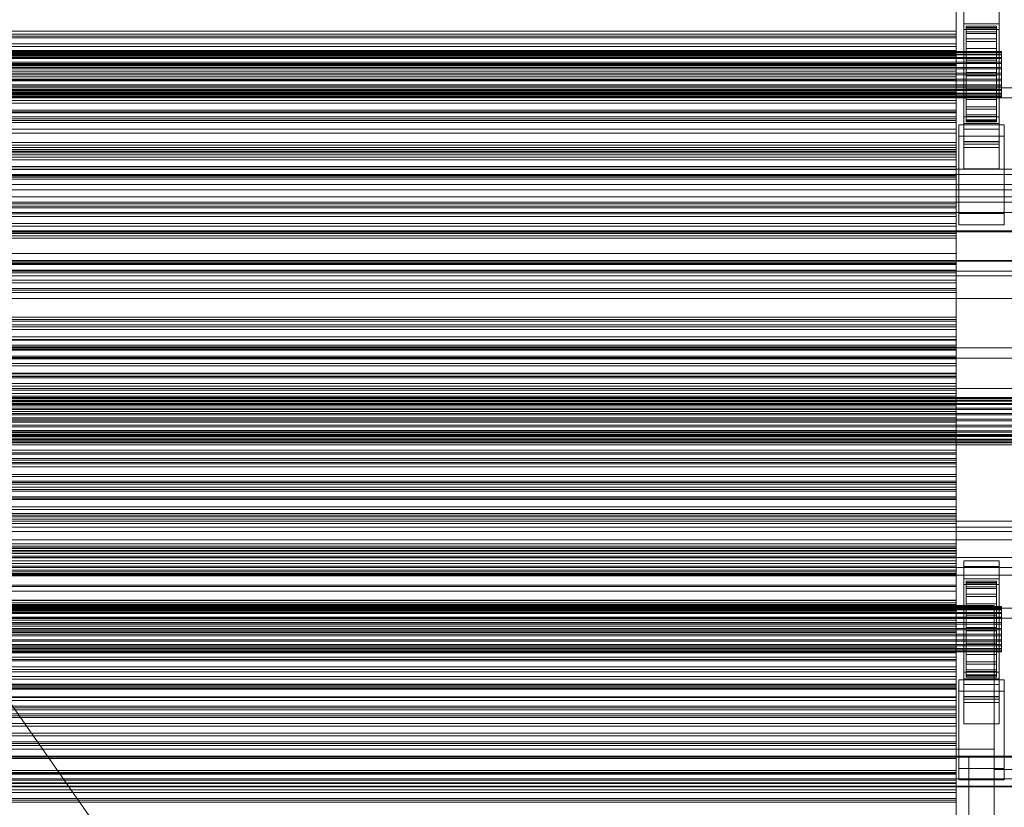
# Model space of a CAD drawing. Header units: millimetres. Extents: x -2233 to 61924, y -68080 to 6847.
# Tile 326 of 656: x 879 to 1269, y -33095 to -32783. Entities that reach past the tile are written whole.
import ezdxf

# ---------------------------------------------------------------- set-up
doc = ezdxf.new("R2010")
doc.units = ezdxf.units.MM
for name, color, linetype, lineweight in [('frontal_C03', 7, 'Continuous', 0), ('frontal_C03-dry', 7, 'Continuous', 0), ('frontal_secador', 7, 'Continuous', 0), ('frontal_tolva', 7, 'Continuous', 0)]:
    doc.layers.add(name, color=color, linetype=linetype, lineweight=lineweight)

msp = doc.modelspace()

# ---------------------------------------------------------------- linework, layer by layer
at = {"layer": 'frontal_C03'}
for p, q in [((1253, -32823.933), (1253, -32777.159)), ((1267, -32777.159), (1267, -32823.933)), ((1250, -32780.876), (1250, -32787.32)), ((1253, -32779.405), (1253, -32826.179)), ((1267, -32826.179), (1267, -32779.405)), ((1250, -32789.276), (1250, -32782.473)), ((1253, -32786.591), (1253, -32784.346)), ((1253, -32784.346), (1267, -32784.346)), ((1253, -32831.12), (1253, -32784.346)), ((1267, -32784.346), (1267, -32786.591)), ((1267, -32784.346), (1267, -32831.12)), ((-1250, -32787.32), (1250, -32787.32)), ((1250, -32788.431), (-1250, -32788.431)), ((1250, -32787.32), (1250, -32794.92)), ((1250, -32789.313), (1250, -32788.431)), ((1250, -32788.431), (1250, -32789.966)), ((1267, -32786.591), (1253, -32786.591)), ((1253, -32786.591), (1253, -32833.365)), ((1254, -32795.293), (1254, -32785.3)), ((1254, -32785.3), (1254, -32786.12)), ((1254, -32785.3), (1266, -32785.3)), ((1254, -32785.773), (1254, -32785.3)), ((1254, -32795.518), (1254, -32785.773)), ((1254, -32785.773), (1266, -32785.773)), ((1254, -32787.508), (1254, -32785.773)), ((1254, -32795.682), (1254, -32786.12)), ((1254, -32786.12), (1254, -32788.179)), ((1254, -32786.12), (1266, -32786.12)), ((1254, -32796.34), (1254, -32787.508)), ((1254, -32787.508), (1266, -32787.508)), ((1254, -32790.387), (1254, -32787.508)), ((1254, -32796.657), (1254, -32788.179)), ((1254, -32788.179), (1254, -32791.335)), ((1254, -32788.179), (1266, -32788.179)), ((1266, -32786.12), (1266, -32785.3)), ((1266, -32785.3), (1266, -32795.293)), ((1266, -32785.3), (1266, -32785.773)), ((1266, -32785.773), (1266, -32795.518)), ((1266, -32785.773), (1266, -32787.508)), ((1266, -32788.179), (1266, -32786.12)), ((1266, -32786.12), (1266, -32795.682)), ((1266, -32787.508), (1266, -32796.34)), ((1266, -32787.508), (1266, -32790.387)), ((1266, -32791.335), (1266, -32788.179)), ((1266, -32788.179), (1266, -32796.657)), ((1267, -32833.365), (1267, -32786.591)), ((-1250, -32789.276), (1250, -32789.276)), ((1250, -32789.313), (-1250, -32789.313)), ((1250, -32789.966), (-1250, -32789.966)), ((1250, -32792.274), (-1250, -32792.274)), ((1250, -32797.101), (1250, -32789.276)), ((1250, -32792.274), (1250, -32789.313)), ((1250, -32789.966), (1250, -32793.331)), ((1250, -32796.183), (1250, -32792.274)), ((1254, -32797.703), (1254, -32790.387)), ((1254, -32790.387), (1266, -32790.387)), ((1254, -32794.213), (1254, -32790.387)), ((1254, -32798.152), (1254, -32791.335)), ((1254, -32791.335), (1254, -32795.374)), ((1254, -32791.335), (1266, -32791.335)), ((1266, -32790.387), (1266, -32797.703)), ((1266, -32790.387), (1266, -32794.213)), ((1266, -32795.374), (1266, -32791.335)), ((1266, -32791.335), (1266, -32798.152)), ((-1268, -32795.293), (1268, -32795.293)), ((-1268, -32795.518), (1268, -32795.518)), ((-1268, -32795.682), (1268, -32795.682)), ((-1268, -32796.34), (1268, -32796.34)), ((-1268, -32796.657), (1268, -32796.657)), ((-1250, -32793.331), (1250, -32793.331)), ((-1250, -32794.92), (1250, -32794.92)), ((1250, -32796.183), (-1250, -32796.183)), ((1250, -32793.331), (1250, -32797.24)), ((1250, -32794.92), (1250, -32803.159)), ((1250, -32799.548), (1250, -32796.183)), ((1254, -32799.516), (1254, -32794.213)), ((1254, -32794.213), (1266, -32794.213)), ((1254, -32798.726), (1254, -32794.213)), ((1254, -32795.682), (1254, -32795.293)), ((1266, -32795.293), (1254, -32795.293)), ((1254, -32795.293), (1254, -32795.518)), ((1254, -32800.066), (1254, -32795.374)), ((1254, -32795.374), (1254, -32800.021)), ((1254, -32795.374), (1266, -32795.374)), ((1266, -32795.518), (1254, -32795.518)), ((1254, -32795.518), (1254, -32796.34)), ((1254, -32796.657), (1254, -32795.682)), ((1266, -32795.682), (1254, -32795.682)), ((1266, -32796.34), (1254, -32796.34)), ((1254, -32796.34), (1254, -32797.703)), ((1254, -32798.152), (1254, -32796.657)), ((1266, -32796.657), (1254, -32796.657)), ((1266, -32794.213), (1266, -32799.516)), ((1266, -32794.213), (1266, -32798.726)), ((1266, -32795.293), (1266, -32795.682)), ((1266, -32795.518), (1266, -32795.293)), ((1266, -32800.021), (1266, -32795.374)), ((1266, -32795.374), (1266, -32800.066)), ((1266, -32796.34), (1266, -32795.518)), ((1266, -32795.682), (1266, -32796.657)), ((1266, -32797.703), (1266, -32796.34)), ((1266, -32796.657), (1266, -32798.152)), ((1268, -32795.682), (1268, -32795.293)), ((1268, -32795.293), (1268, -32795.518)), ((1268, -32795.518), (1268, -32796.34)), ((1268, -32796.657), (1268, -32795.682)), ((1268, -32796.34), (1268, -32797.703)), ((1268, -32798.152), (1268, -32796.657)), ((-1268, -32797.703), (1268, -32797.703)), ((-1268, -32798.152), (1268, -32798.152)), ((-1268, -32799.516), (1268, -32799.516)), ((-1268, -32800.066), (1268, -32800.066)), ((1250, -32797.101), (-1250, -32797.101)), ((1250, -32797.24), (-1250, -32797.24)), ((1250, -32799.548), (-1250, -32799.548)), ((1250, -32800.201), (-1250, -32800.201)), ((1250, -32805.417), (1250, -32797.101)), ((1250, -32797.24), (1250, -32800.201)), ((1250, -32801.083), (1250, -32799.548)), ((1250, -32800.201), (1250, -32801.083)), ((1266, -32797.703), (1254, -32797.703)), ((1254, -32797.703), (1254, -32799.516)), ((1254, -32800.066), (1254, -32798.152)), ((1266, -32798.152), (1254, -32798.152)), ((1254, -32801.653), (1254, -32798.726)), ((1254, -32798.726), (1266, -32798.726)), ((1254, -32803.617), (1254, -32798.726)), ((1266, -32799.516), (1254, -32799.516)), ((1254, -32799.516), (1254, -32801.653)), ((1254, -32800.021), (1254, -32802.267)), ((1266, -32800.021), (1254, -32800.021)), ((1254, -32800.021), (1254, -32804.958)), ((1254, -32802.267), (1254, -32800.066)), ((1266, -32800.066), (1254, -32800.066)), ((1266, -32799.516), (1266, -32797.703)), ((1266, -32798.152), (1266, -32800.066)), ((1266, -32798.726), (1266, -32801.653)), ((1266, -32798.726), (1266, -32803.617)), ((1266, -32801.653), (1266, -32799.516)), ((1266, -32802.267), (1266, -32800.021)), ((1266, -32804.958), (1266, -32800.021)), ((1266, -32800.066), (1266, -32802.267)), ((1268, -32797.703), (1268, -32799.516)), ((1268, -32800.066), (1268, -32798.152)), ((1268, -32799.516), (1268, -32801.653)), ((1268, -32802.267), (1268, -32800.066)), ((-1268, -32801.653), (1268, -32801.653)), ((1268, -32802.267), (-1268, -32802.267)), ((-1268, -32803.97), (1268, -32803.97)), ((1250, -32801.083), (-1250, -32801.083)), ((-1250, -32803.159), (1250, -32803.159)), ((1250, -32803.159), (1250, -32811.474)), ((1266, -32801.653), (1254, -32801.653)), ((1254, -32801.653), (1254, -32803.97)), ((1254, -32802.267), (1266, -32802.267)), ((1254, -32804.605), (1254, -32802.267)), ((1254, -32803.97), (1254, -32803.617)), ((1254, -32803.617), (1266, -32803.617)), ((1254, -32808.555), (1254, -32803.617)), ((1266, -32803.97), (1254, -32803.97)), ((1254, -32803.97), (1254, -32806.309)), ((1266, -32803.97), (1266, -32801.653)), ((1266, -32802.267), (1266, -32804.605)), ((1266, -32803.617), (1266, -32803.97)), ((1266, -32803.617), (1266, -32808.555)), ((1266, -32806.309), (1266, -32803.97)), ((1268, -32801.653), (1268, -32803.97)), ((1268, -32804.605), (1268, -32802.267)), ((1268, -32803.97), (1268, -32806.309)), ((-1268, -32804.605), (1268, -32804.605)), ((-1268, -32806.309), (1268, -32806.309)), ((-1268, -32806.922), (1268, -32806.922)), ((-1250, -32805.417), (1250, -32805.417)), ((1250, -32813.655), (1250, -32805.417)), ((1254, -32806.922), (1254, -32804.605)), ((1254, -32804.605), (1254, -32804.958)), ((1266, -32804.605), (1254, -32804.605)), ((1254, -32804.958), (1254, -32809.85)), ((1254, -32804.958), (1266, -32804.958)), ((1254, -32806.309), (1254, -32808.555)), ((1266, -32806.309), (1254, -32806.309)), ((1254, -32806.309), (1254, -32808.51)), ((1254, -32809.06), (1254, -32806.922)), ((1254, -32806.922), (1254, -32809.85)), ((1266, -32806.922), (1254, -32806.922)), ((1266, -32804.958), (1266, -32804.605)), ((1266, -32804.605), (1266, -32806.922)), ((1266, -32809.85), (1266, -32804.958)), ((1266, -32808.555), (1266, -32806.309)), ((1266, -32808.51), (1266, -32806.309)), ((1266, -32809.85), (1266, -32806.922)), ((1266, -32806.922), (1266, -32809.06)), ((1268, -32806.922), (1268, -32804.605)), ((1268, -32806.309), (1268, -32808.51)), ((1268, -32809.06), (1268, -32806.922)), ((-1268, -32808.51), (1268, -32808.51)), ((-1268, -32809.06), (1268, -32809.06)), ((-1268, -32810.423), (1268, -32810.423)), ((-1268, -32810.872), (1268, -32810.872)), ((-1268, -32811.918), (1268, -32811.918)), ((-1268, -32812.236), (1268, -32812.236)), ((1250, -32810.889), (-1250, -32810.889)), ((-1250, -32811.474), (1250, -32811.474)), ((1250, -32811.77), (-1250, -32811.77)), ((1250, -32811.77), (1250, -32810.889)), ((1250, -32810.889), (1250, -32812.424)), ((1250, -32811.474), (1250, -32819.3)), ((1250, -32814.731), (1250, -32811.77)), ((1254, -32808.51), (1254, -32813.201)), ((1266, -32808.51), (1254, -32808.51)), ((1254, -32808.51), (1254, -32810.423)), ((1254, -32808.555), (1266, -32808.555)), ((1254, -32813.201), (1254, -32808.555)), ((1254, -32810.872), (1254, -32809.06)), ((1254, -32809.06), (1254, -32814.362)), ((1266, -32809.06), (1254, -32809.06)), ((1254, -32809.85), (1254, -32814.362)), ((1254, -32809.85), (1266, -32809.85)), ((1254, -32810.423), (1254, -32817.24)), ((1266, -32810.423), (1254, -32810.423)), ((1254, -32810.423), (1254, -32811.918)), ((1254, -32812.236), (1254, -32810.872)), ((1254, -32810.872), (1254, -32818.189)), ((1266, -32810.872), (1254, -32810.872)), ((1254, -32811.918), (1254, -32820.397)), ((1266, -32811.918), (1254, -32811.918)), ((1254, -32811.918), (1254, -32812.894)), ((1254, -32813.058), (1254, -32812.236)), ((1254, -32812.236), (1254, -32821.067)), ((1266, -32812.236), (1254, -32812.236)), ((1266, -32813.201), (1266, -32808.51)), ((1266, -32810.423), (1266, -32808.51)), ((1266, -32808.555), (1266, -32813.201)), ((1266, -32814.362), (1266, -32809.06)), ((1266, -32809.06), (1266, -32810.872)), ((1266, -32814.362), (1266, -32809.85)), ((1266, -32817.24), (1266, -32810.423)), ((1266, -32811.918), (1266, -32810.423)), ((1266, -32818.189), (1266, -32810.872)), ((1266, -32810.872), (1266, -32812.236)), ((1266, -32820.397), (1266, -32811.918)), ((1266, -32812.894), (1266, -32811.918)), ((1266, -32821.067), (1266, -32812.236)), ((1266, -32812.236), (1266, -32813.058)), ((1268, -32808.51), (1268, -32810.423)), ((1268, -32810.872), (1268, -32809.06)), ((1268, -32810.423), (1268, -32811.918)), ((1268, -32812.236), (1268, -32810.872)), ((1268, -32811.918), (1268, -32812.894)), ((1268, -32813.058), (1268, -32812.236)), ((-1268, -32812.894), (1268, -32812.894)), ((-1268, -32813.058), (1268, -32813.058)), ((-1268, -32813.282), (1268, -32813.282)), ((1250, -32812.424), (-1250, -32812.424)), ((-1250, -32813.655), (1250, -32813.655)), ((1250, -32814.731), (-1250, -32814.731)), ((-1250, -32815.789), (1250, -32815.789)), ((1250, -32812.424), (1250, -32815.789)), ((1250, -32821.256), (1250, -32813.655)), ((1250, -32818.641), (1250, -32814.731)), ((1250, -32815.789), (1250, -32819.698)), ((1254, -32812.894), (1254, -32822.455)), ((1266, -32812.894), (1254, -32812.894)), ((1254, -32812.894), (1254, -32813.282)), ((1254, -32813.282), (1254, -32813.058)), ((1254, -32813.058), (1254, -32822.802)), ((1266, -32813.058), (1254, -32813.058)), ((1254, -32813.201), (1266, -32813.201)), ((1254, -32817.24), (1254, -32813.201)), ((1254, -32813.282), (1254, -32823.276)), ((1266, -32813.282), (1254, -32813.282)), ((1254, -32814.362), (1254, -32818.189)), ((1254, -32814.362), (1266, -32814.362)), ((1266, -32822.455), (1266, -32812.894)), ((1266, -32813.282), (1266, -32812.894)), ((1266, -32822.802), (1266, -32813.058)), ((1266, -32813.058), (1266, -32813.282)), ((1266, -32813.201), (1266, -32817.24)), ((1266, -32823.276), (1266, -32813.282)), ((1266, -32818.189), (1266, -32814.362)), ((1268, -32812.894), (1268, -32813.282)), ((1268, -32813.282), (1268, -32813.058)), ((1250, -32818.641), (-1250, -32818.641)), ((-1250, -32819.3), (1250, -32819.3)), ((1250, -32819.698), (-1250, -32819.698)), ((1250, -32822.006), (1250, -32818.641)), ((1250, -32819.3), (1250, -32826.103)), ((1250, -32819.698), (1250, -32822.659)), ((1254, -32817.24), (1266, -32817.24)), ((1254, -32820.397), (1254, -32817.24)), ((1254, -32818.189), (1254, -32821.067)), ((1254, -32818.189), (1266, -32818.189)), ((1266, -32817.24), (1266, -32820.397)), ((1266, -32821.067), (1266, -32818.189)), ((-1250, -32821.256), (1250, -32821.256)), ((1250, -32822.006), (-1250, -32822.006)), ((1250, -32822.659), (-1250, -32822.659)), ((1250, -32823.54), (-1250, -32823.54)), ((1250, -32827.7), (1250, -32821.256)), ((1250, -32823.54), (1250, -32822.006)), ((1250, -32822.659), (1250, -32823.54)), ((1253, -32832.09), (1253, -32821.31)), ((1253, -32821.31), (1267, -32821.31)), ((1253, -32831.055), (1253, -32821.31)), ((1267, -32823.933), (1253, -32823.933)), ((1253, -32823.933), (1253, -32826.179)), ((1254, -32820.397), (1266, -32820.397)), ((1254, -32822.455), (1254, -32820.397)), ((1254, -32821.067), (1254, -32822.802)), ((1254, -32821.067), (1266, -32821.067)), ((1254, -32822.455), (1266, -32822.455)), ((1254, -32823.276), (1254, -32822.455)), ((1254, -32822.802), (1254, -32823.276)), ((1254, -32822.802), (1266, -32822.802)), ((1254, -32823.276), (1266, -32823.276)), ((1266, -32820.397), (1266, -32822.455)), ((1266, -32822.802), (1266, -32821.067)), ((1266, -32822.455), (1266, -32823.276)), ((1266, -32823.276), (1266, -32822.802)), ((1267, -32821.31), (1267, -32832.09)), ((1267, -32821.31), (1267, -32831.055)), ((1267, -32826.179), (1267, -32823.933)), ((-1250, -32826.103), (1250, -32826.103)), ((-1250, -32827.7), (1250, -32827.7)), ((1250, -32826.103), (1250, -32831.419)), ((1250, -32832.548), (1250, -32827.7)), ((1251, -32828.946), (1251, -32824.455)), ((1251, -32824.455), (1269, -32824.455)), ((1251, -32859.535), (1251, -32824.455)), ((1253, -32826.179), (1267, -32826.179)), ((1269, -32824.455), (1269, -32828.946)), ((1269, -32824.455), (1269, -32859.535)), ((-1250, -32831.419), (1250, -32831.419)), ((1250, -32831.419), (1250, -32834.886)), ((1269, -32828.946), (1251, -32828.946)), ((1251, -32864.027), (1251, -32828.946)), ((1267, -32831.055), (1253, -32831.055)), ((1253, -32831.055), (1253, -32841.835)), ((1267, -32831.12), (1253, -32831.12)), ((1253, -32831.12), (1253, -32833.365)), ((1267, -32841.835), (1267, -32831.055)), ((1267, -32833.365), (1267, -32831.12)), ((1269, -32864.027), (1269, -32828.946)), ((-1250, -32832.548), (1250, -32832.548)), ((1250, -32833.347), (-1250, -32833.347)), ((1250, -32834.228), (-1250, -32834.228)), ((1250, -32834.882), (-1250, -32834.882)), ((-1250, -32834.886), (1250, -32834.886)), ((-1250, -32835.47), (1250, -32835.47)), ((1250, -32835.47), (1250, -32832.548)), ((1250, -32834.228), (1250, -32833.347)), ((1250, -32833.347), (1250, -32834.882)), ((1250, -32837.189), (1250, -32834.228)), ((1250, -32834.882), (1250, -32838.246)), ((1250, -32834.886), (1250, -32836.268)), ((1250, -32836.268), (1250, -32835.47)), ((1267, -32832.09), (1253, -32832.09)), ((1253, -32832.09), (1253, -32841.835)), ((1253, -32833.365), (1267, -32833.365)), ((1267, -32841.835), (1267, -32832.09)), ((-1250, -32836.268), (1250, -32836.268)), ((1250, -32837.189), (-1250, -32837.189)), ((-1250, -32838.246), (1250, -32838.246)), ((1250, -32841.098), (1250, -32837.189)), ((1250, -32838.246), (1250, -32842.156)), ((1250, -32841.098), (-1250, -32841.098)), ((1250, -32842.156), (-1250, -32842.156)), ((1250, -32844.463), (1250, -32841.098)), ((1250, -32842.156), (1250, -32845.117)), ((1253, -32841.835), (1267, -32841.835)), ((1250, -32844.463), (-1250, -32844.463)), ((1250, -32845.117), (-1250, -32845.117)), ((1250, -32845.998), (-1250, -32845.998)), ((1250, -32845.998), (1250, -32844.463)), ((1250, -32845.117), (1250, -32845.998)), ((-1500, -32850.211), (1500, -32850.211)), ((-1500, -32855.102), (1500, -32855.102)), ((1250, -32855.804), (-1250, -32855.804)), ((1250, -32856.686), (-1250, -32856.686)), ((1250, -32857.339), (-1250, -32857.339)), ((1250, -32856.686), (1250, -32855.804)), ((1250, -32855.804), (1250, -32857.339)), ((1250, -32859.647), (1250, -32856.686)), ((1250, -32857.339), (1250, -32860.704)), ((1500, -32859.194), (-1500, -32859.194)), ((1250, -32859.647), (-1250, -32859.647)), ((-1250, -32860.704), (1250, -32860.704)), ((1250, -32863.556), (1250, -32859.647)), ((1250, -32860.704), (1250, -32864.613)), ((1269, -32859.535), (1251, -32859.535)), ((1251, -32859.535), (1251, -32864.027)), ((1269, -32864.027), (1269, -32859.535)), ((1500, -32866.511), (-1500, -32866.511)), ((1500, -32866.796), (-1500, -32866.796)), ((1250, -32863.556), (-1250, -32863.556)), ((1250, -32864.613), (-1250, -32864.613)), ((1250, -32866.921), (-1250, -32866.921)), ((1250, -32866.921), (1250, -32863.556)), ((1250, -32864.613), (1250, -32867.574)), ((1250, -32868.456), (1250, -32866.921)), ((1251, -32864.027), (1269, -32864.027)), ((1250, -32867.574), (-1250, -32867.574)), ((1250, -32868.456), (-1250, -32868.456)), ((1250, -32867.574), (1250, -32868.456)), ((-1500, -32878.204), (1500, -32878.204)), ((1250, -32878.262), (-1250, -32878.262)), ((1250, -32879.143), (1250, -32878.262)), ((1250, -32878.262), (1250, -32879.797)), ((1250, -32879.143), (-1250, -32879.143)), ((1250, -32879.797), (-1250, -32879.797)), ((1250, -32882.104), (-1250, -32882.104)), ((1250, -32882.104), (1250, -32879.143)), ((1250, -32879.797), (1250, -32883.162)), ((1250, -32886.014), (1250, -32882.104)), ((1500, -32884.317), (-1500, -32884.317)), ((-1250, -32883.162), (1250, -32883.162)), ((1250, -32886.014), (-1250, -32886.014)), ((1250, -32883.162), (1250, -32887.071)), ((1250, -32889.378), (1250, -32886.014)), ((1250, -32887.071), (-1250, -32887.071)), ((1250, -32889.378), (-1250, -32889.378)), ((1250, -32890.032), (-1250, -32890.032)), ((1250, -32887.071), (1250, -32890.032)), ((1250, -32890.913), (1250, -32889.378)), ((1250, -32890.032), (1250, -32890.913)), ((-1500, -32893.3), (1500, -32893.3)), ((1250, -32890.913), (-1250, -32890.913)), ((1250, -32900.72), (-1250, -32900.72)), ((1250, -32901.601), (-1250, -32901.601)), ((1250, -32901.601), (1250, -32900.72)), ((1250, -32900.72), (1250, -32902.254)), ((1250, -32904.562), (1250, -32901.601)), ((1250, -32902.254), (-1250, -32902.254)), ((1250, -32904.562), (-1250, -32904.562)), ((-1250, -32905.619), (1250, -32905.619)), ((1250, -32902.254), (1250, -32905.619)), ((1250, -32908.471), (1250, -32904.562)), ((1250, -32905.619), (1250, -32909.529)), ((1250, -32908.471), (-1250, -32908.471)), ((1250, -32909.529), (-1250, -32909.529)), ((1250, -32911.836), (1250, -32908.471)), ((1250, -32909.529), (1250, -32912.49)), ((1250, -32911.836), (-1250, -32911.836)), ((1250, -32912.49), (-1250, -32912.49)), ((1250, -32913.371), (-1250, -32913.371)), ((1250, -32913.371), (1250, -32911.836)), ((1250, -32912.49), (1250, -32913.371)), ((-1250, -32916.092), (1250, -32916.092)), ((-1250, -32916.725), (1250, -32916.725)), ((-1250, -32917.189), (1250, -32917.189)), ((1250, -32917.189), (1250, -32916.092)), ((1250, -32916.092), (1250, -32916.725)), ((1250, -32916.725), (1250, -32919.044)), ((1250, -32919.941), (1250, -32917.189)), ((-1250, -32919.044), (1250, -32919.044)), ((-1250, -32919.941), (1250, -32919.941)), ((1250, -32919.044), (1250, -32922.893)), ((1250, -32924.16), (1250, -32919.941)), ((-1250, -32922.893), (1250, -32922.893)), ((1250, -32923.177), (-1250, -32923.177)), ((1250, -32924.059), (-1250, -32924.059)), ((-1250, -32924.16), (1250, -32924.16)), ((1250, -32924.712), (-1250, -32924.712)), ((1250, -32922.893), (1250, -32928.008)), ((1250, -32924.059), (1250, -32923.177)), ((1250, -32923.177), (1250, -32924.712)), ((1250, -32927.019), (1250, -32924.059)), ((1250, -32929.56), (1250, -32924.16)), ((1250, -32924.712), (1250, -32928.077)), ((1530, -32928.942), (-1530, -32928.942)), ((1250, -32927.019), (-1250, -32927.019)), ((-1250, -32928.008), (1250, -32928.008)), ((-1250, -32928.077), (1250, -32928.077)), ((1250, -32930.929), (1250, -32927.019)), ((1250, -32928.008), (1250, -32934.04)), ((1250, -32928.077), (1250, -32931.986)), ((-1500, -32932.482), (1500, -32932.482)), ((-1500, -32932.706), (1500, -32932.706)), ((-1500, -32932.87), (1500, -32932.87)), ((-1250, -32929.56), (1250, -32929.56)), ((1250, -32930.929), (-1250, -32930.929)), ((1250, -32931.986), (-1250, -32931.986)), ((1250, -32935.772), (1250, -32929.56)), ((1250, -32934.294), (1250, -32930.929)), ((1250, -32931.986), (1250, -32934.947)), ((1530, -32933.942), (-1530, -32933.942)), ((-1500, -32933.528), (1500, -32933.528)), ((-1500, -32933.845), (1500, -32933.845)), ((-1500, -32934.891), (1500, -32934.891)), ((-1500, -32935.34), (1500, -32935.34)), ((-1500, -32936.704), (1500, -32936.704)), ((-1250, -32934.04), (1250, -32934.04)), ((1250, -32934.294), (-1250, -32934.294)), ((1250, -32934.947), (-1250, -32934.947)), ((1250, -32935.772), (-1250, -32935.772)), ((1250, -32935.828), (-1250, -32935.828)), ((1250, -32934.04), (1250, -32940.58)), ((1250, -32935.828), (1250, -32934.294)), ((1250, -32934.947), (1250, -32935.828)), ((1250, -32942.372), (1250, -32935.772)), ((-1500, -32937.254), (1500, -32937.254)), ((-1500, -32938.841), (1500, -32938.841)), ((1500, -32939.455), (-1500, -32939.455)), ((-1250, -32940.58), (1250, -32940.58)), ((1250, -32940.58), (1250, -32947.18)), ((-1500, -32941.158), (1500, -32941.158)), ((-1500, -32941.793), (1500, -32941.793)), ((-1500, -32943.497), (1500, -32943.497)), ((-1500, -32944.111), (1500, -32944.111)), ((-1250, -32942.372), (1250, -32942.372)), ((1250, -32948.911), (1250, -32942.372)), ((-1500, -32945.698), (1500, -32945.698)), ((-1500, -32946.248), (1500, -32946.248)), ((-1500, -32947.611), (1500, -32947.611)), ((-1500, -32948.06), (1500, -32948.06)), ((1250, -32945.635), (-1250, -32945.635)), ((1250, -32946.516), (-1250, -32946.516)), ((1250, -32947.17), (-1250, -32947.17)), ((-1250, -32947.18), (1250, -32947.18)), ((-1250, -32948.911), (1250, -32948.911)), ((1250, -32946.516), (1250, -32945.635)), ((1250, -32945.635), (1250, -32947.17)), ((1250, -32949.477), (1250, -32946.516)), ((1250, -32947.17), (1250, -32950.534)), ((1250, -32947.18), (1250, -32953.392)), ((1250, -32954.944), (1250, -32948.911)), ((-1500, -32949.107), (1500, -32949.107)), ((-1500, -32949.424), (1500, -32949.424)), ((-1500, -32950.082), (1500, -32950.082)), ((-1500, -32950.246), (1500, -32950.246)), ((-1500, -32950.47), (1500, -32950.47)), ((1250, -32949.477), (-1250, -32949.477)), ((-1250, -32950.534), (1250, -32950.534)), ((1250, -32953.387), (1250, -32949.477)), ((1250, -32950.534), (1250, -32954.444)), ((-1250, -32953.392), (1250, -32953.392)), ((1250, -32954.444), (-1250, -32954.444)), ((-1250, -32954.944), (1250, -32954.944)), ((1250, -32956.751), (1250, -32953.387)), ((1250, -32953.392), (1250, -32958.792)), ((1250, -32954.444), (1250, -32957.405)), ((1250, -32960.059), (1250, -32954.944)), ((1250, -32956.751), (-1250, -32956.751)), ((1250, -32957.405), (-1250, -32957.405)), ((1250, -32958.286), (-1250, -32958.286)), ((-1250, -32958.792), (1250, -32958.792)), ((-1250, -32960.059), (1250, -32960.059)), ((1250, -32958.286), (1250, -32956.751)), ((1250, -32957.405), (1250, -32958.286)), ((1250, -32958.792), (1250, -32963.011)), ((1250, -32963.907), (1250, -32960.059)), ((-1250, -32963.011), (1250, -32963.011)), ((-1250, -32963.907), (1250, -32963.907)), ((1250, -32963.011), (1250, -32965.763)), ((1250, -32966.227), (1250, -32963.907)), ((-1250, -32965.763), (1250, -32965.763)), ((-1250, -32966.227), (1250, -32966.227)), ((-1250, -32966.86), (1250, -32966.86)), ((1250, -32968.092), (-1250, -32968.092)), ((1250, -32965.763), (1250, -32966.86)), ((1250, -32966.86), (1250, -32966.227)), ((1250, -32968.974), (1250, -32968.092)), ((1250, -32968.092), (1250, -32969.627)), ((1250, -32968.974), (-1250, -32968.974)), ((1250, -32969.627), (-1250, -32969.627)), ((1250, -32971.935), (-1250, -32971.935)), ((1250, -32971.935), (1250, -32968.974)), ((1250, -32969.627), (1250, -32972.992)), ((1250, -32975.844), (1250, -32971.935)), ((-1250, -32972.992), (1250, -32972.992)), ((1250, -32975.844), (-1250, -32975.844)), ((1250, -32972.992), (1250, -32976.902)), ((1250, -32979.209), (1250, -32975.844)), ((1250, -32976.902), (-1250, -32976.902)), ((1250, -32979.209), (-1250, -32979.209)), ((1250, -32979.862), (-1250, -32979.862)), ((1250, -32976.902), (1250, -32979.862)), ((1250, -32980.744), (1250, -32979.209)), ((1250, -32979.862), (1250, -32980.744)), ((1530, -32983.942), (-1530, -32983.942)), ((1250, -32980.744), (-1250, -32980.744)), ((1530, -32988.942), (-1530, -32988.942)), ((1250, -32990.55), (-1250, -32990.55)), ((1250, -32991.431), (-1250, -32991.431)), ((1250, -32991.431), (1250, -32990.55)), ((1250, -32990.55), (1250, -32992.085)), ((1250, -32994.392), (1250, -32991.431)), ((1250, -32992.085), (-1250, -32992.085)), ((-1250, -32992.392), (1250, -32992.392)), ((-1250, -32993.19), (1250, -32993.19)), ((-1250, -32993.774), (1250, -32993.774)), ((1250, -32994.392), (-1250, -32994.392)), ((-1250, -32995.45), (1250, -32995.45)), ((1250, -32992.085), (1250, -32995.45)), ((1250, -32993.774), (1250, -32992.392)), ((1250, -32992.392), (1250, -32993.19)), ((1250, -32993.19), (1250, -32996.112)), ((1250, -32997.242), (1250, -32993.774)), ((1250, -32998.302), (1250, -32994.392)), ((1250, -32995.45), (1250, -32999.359)), ((-1250, -32996.112), (1250, -32996.112)), ((-1250, -32997.242), (1250, -32997.242)), ((1250, -32998.302), (-1250, -32998.302)), ((1250, -32999.359), (-1250, -32999.359)), ((1250, -32996.112), (1250, -33000.961)), ((1250, -33002.558), (1250, -32997.242)), ((1250, -33001.667), (1250, -32998.302)), ((1250, -32999.359), (1250, -33002.32)), ((1253, -32999.49), (1253, -32997.244)), ((1253, -32997.244), (1267, -32997.244)), ((1253, -33044.018), (1253, -32997.244)), ((1267, -32999.49), (1253, -32999.49)), ((1253, -32999.49), (1253, -33046.264)), ((1267, -32997.244), (1267, -32999.49)), ((1267, -32997.244), (1267, -33044.018)), ((1267, -33046.264), (1267, -32999.49)), ((-1250, -33000.961), (1250, -33000.961)), ((1250, -33001.667), (-1250, -33001.667)), ((1250, -33002.32), (-1250, -33002.32)), ((-1250, -33002.558), (1250, -33002.558)), ((1250, -33003.201), (-1250, -33003.201)), ((1250, -33000.961), (1250, -33007.405)), ((1250, -33003.201), (1250, -33001.667)), ((1250, -33002.32), (1250, -33003.201)), ((1250, -33009.36), (1250, -33002.558)), ((-1250, -33007.405), (1250, -33007.405)), ((1250, -33007.405), (1250, -33015.005)), ((1253, -33006.676), (1253, -33004.43)), ((1253, -33004.43), (1267, -33004.43)), ((1253, -33051.204), (1253, -33004.43)), ((1267, -33006.676), (1253, -33006.676)), ((1253, -33006.676), (1253, -33053.45)), ((1254, -33015.378), (1254, -33005.384)), ((1254, -33005.384), (1254, -33006.205)), ((1254, -33005.384), (1266, -33005.384)), ((1254, -33005.858), (1254, -33005.384)), ((1254, -33015.602), (1254, -33005.858)), ((1254, -33005.858), (1266, -33005.858)), ((1254, -33007.593), (1254, -33005.858)), ((1254, -33015.767), (1254, -33006.205)), ((1254, -33006.205), (1254, -33008.264)), ((1254, -33006.205), (1266, -33006.205)), ((1266, -33006.205), (1266, -33005.384)), ((1266, -33005.384), (1266, -33015.378)), ((1266, -33005.384), (1266, -33005.858)), ((1266, -33005.858), (1266, -33015.602)), ((1266, -33005.858), (1266, -33007.593)), ((1266, -33008.264), (1266, -33006.205)), ((1266, -33006.205), (1266, -33015.767)), ((1267, -33004.43), (1267, -33006.676)), ((1267, -33004.43), (1267, -33051.204)), ((1267, -33053.45), (1267, -33006.676)), ((-1250, -33009.36), (1250, -33009.36)), ((1250, -33017.186), (1250, -33009.36)), ((1254, -33016.424), (1254, -33007.593)), ((1254, -33007.593), (1266, -33007.593)), ((1254, -33010.472), (1254, -33007.593)), ((1254, -33016.742), (1254, -33008.264)), ((1254, -33008.264), (1254, -33011.42)), ((1254, -33008.264), (1266, -33008.264)), ((1254, -33017.788), (1254, -33010.472)), ((1254, -33010.472), (1266, -33010.472)), ((1254, -33014.298), (1254, -33010.472)), ((1266, -33007.593), (1266, -33016.424)), ((1266, -33007.593), (1266, -33010.472)), ((1266, -33011.42), (1266, -33008.264)), ((1266, -33008.264), (1266, -33016.742)), ((1266, -33010.472), (1266, -33017.788)), ((1266, -33010.472), (1266, -33014.298)), ((1250, -33013.008), (-1250, -33013.008)), ((1250, -33013.889), (-1250, -33013.889)), ((1250, -33014.543), (-1250, -33014.543)), ((-1250, -33015.005), (1250, -33015.005)), ((1250, -33013.889), (1250, -33013.008)), ((1250, -33013.008), (1250, -33014.543)), ((1250, -33016.85), (1250, -33013.889)), ((1250, -33014.543), (1250, -33017.907)), ((1250, -33015.005), (1250, -33023.243)), ((1254, -33018.237), (1254, -33011.42)), ((1254, -33011.42), (1254, -33015.459)), ((1254, -33011.42), (1266, -33011.42)), ((1254, -33019.6), (1254, -33014.298)), ((1254, -33014.298), (1266, -33014.298)), ((1254, -33018.81), (1254, -33014.298)), ((1266, -33015.459), (1266, -33011.42)), ((1266, -33011.42), (1266, -33018.237)), ((1266, -33014.298), (1266, -33019.6)), ((1266, -33014.298), (1266, -33018.81)), ((-1268, -33015.378), (1268, -33015.378)), ((-1268, -33015.602), (1268, -33015.602)), ((-1268, -33015.767), (1268, -33015.767)), ((-1268, -33016.424), (1268, -33016.424)), ((-1268, -33016.742), (1268, -33016.742)), ((-1268, -33017.788), (1268, -33017.788)), ((-1268, -33018.237), (1268, -33018.237)), ((1250, -33016.85), (-1250, -33016.85)), ((1250, -33017.186), (-1250, -33017.186)), ((-1250, -33017.907), (1250, -33017.907)), ((1250, -33020.759), (1250, -33016.85)), ((1250, -33025.502), (1250, -33017.186)), ((1250, -33017.907), (1250, -33021.817)), ((1254, -33015.767), (1254, -33015.378)), ((1266, -33015.378), (1254, -33015.378)), ((1254, -33015.378), (1254, -33015.602)), ((1254, -33020.15), (1254, -33015.459)), ((1254, -33015.459), (1254, -33020.106)), ((1254, -33015.459), (1266, -33015.459)), ((1266, -33015.602), (1254, -33015.602)), ((1254, -33015.602), (1254, -33016.424)), ((1254, -33016.742), (1254, -33015.767)), ((1266, -33015.767), (1254, -33015.767)), ((1266, -33016.424), (1254, -33016.424)), ((1254, -33016.424), (1254, -33017.788)), ((1254, -33018.237), (1254, -33016.742)), ((1266, -33016.742), (1254, -33016.742)), ((1266, -33017.788), (1254, -33017.788)), ((1254, -33017.788), (1254, -33019.6)), ((1254, -33020.15), (1254, -33018.237)), ((1266, -33018.237), (1254, -33018.237)), ((1254, -33021.738), (1254, -33018.81)), ((1254, -33018.81), (1266, -33018.81)), ((1254, -33023.702), (1254, -33018.81)), ((1266, -33015.378), (1266, -33015.767)), ((1266, -33015.602), (1266, -33015.378)), ((1266, -33020.106), (1266, -33015.459)), ((1266, -33015.459), (1266, -33020.15)), ((1266, -33016.424), (1266, -33015.602)), ((1266, -33015.767), (1266, -33016.742)), ((1266, -33017.788), (1266, -33016.424)), ((1266, -33016.742), (1266, -33018.237)), ((1266, -33019.6), (1266, -33017.788)), ((1266, -33018.237), (1266, -33020.15)), ((1266, -33018.81), (1266, -33021.738)), ((1266, -33018.81), (1266, -33023.702)), ((1268, -33015.767), (1268, -33015.378)), ((1268, -33015.378), (1268, -33015.602)), ((1268, -33015.602), (1268, -33016.424)), ((1268, -33016.742), (1268, -33015.767)), ((1268, -33016.424), (1268, -33017.788)), ((1268, -33018.237), (1268, -33016.742)), ((1268, -33017.788), (1268, -33019.6)), ((1268, -33020.15), (1268, -33018.237)), ((-1268, -33019.6), (1268, -33019.6)), ((-1268, -33020.15), (1268, -33020.15)), ((-1268, -33021.738), (1268, -33021.738)), ((1268, -33022.351), (-1268, -33022.351)), ((1250, -33020.759), (-1250, -33020.759)), ((1250, -33021.817), (-1250, -33021.817)), ((1250, -33024.124), (1250, -33020.759)), ((1250, -33021.817), (1250, -33024.778)), ((1266, -33019.6), (1254, -33019.6)), ((1254, -33019.6), (1254, -33021.738)), ((1254, -33020.106), (1254, -33022.351)), ((1266, -33020.106), (1254, -33020.106)), ((1254, -33020.106), (1254, -33025.043)), ((1254, -33022.351), (1254, -33020.15)), ((1266, -33020.15), (1254, -33020.15)), ((1266, -33021.738), (1254, -33021.738)), ((1254, -33021.738), (1254, -33024.055)), ((1254, -33022.351), (1266, -33022.351)), ((1254, -33024.69), (1254, -33022.351)), ((1266, -33021.738), (1266, -33019.6)), ((1266, -33022.351), (1266, -33020.106)), ((1266, -33025.043), (1266, -33020.106)), ((1266, -33020.15), (1266, -33022.351)), ((1266, -33024.055), (1266, -33021.738)), ((1266, -33022.351), (1266, -33024.69)), ((1268, -33019.6), (1268, -33021.738)), ((1268, -33022.351), (1268, -33020.15)), ((1268, -33021.738), (1268, -33024.055)), ((1268, -33024.69), (1268, -33022.351)), ((-1268, -33024.055), (1268, -33024.055)), ((-1268, -33024.69), (1268, -33024.69)), ((-1268, -33026.394), (1268, -33026.394)), ((-1268, -33027.007), (1268, -33027.007)), ((-1250, -33023.243), (1250, -33023.243)), ((1250, -33024.124), (-1250, -33024.124)), ((1250, -33024.778), (-1250, -33024.778)), ((-1250, -33025.502), (1250, -33025.502)), ((1250, -33025.659), (-1250, -33025.659)), ((1250, -33023.243), (1250, -33031.559)), ((1250, -33025.659), (1250, -33024.124)), ((1250, -33024.778), (1250, -33025.659)), ((1250, -33033.74), (1250, -33025.502)), ((1254, -33024.055), (1254, -33023.702)), ((1254, -33023.702), (1266, -33023.702)), ((1254, -33028.639), (1254, -33023.702)), ((1266, -33024.055), (1254, -33024.055)), ((1254, -33024.055), (1254, -33026.394)), ((1254, -33027.007), (1254, -33024.69)), ((1254, -33024.69), (1254, -33025.043)), ((1266, -33024.69), (1254, -33024.69)), ((1254, -33025.043), (1254, -33029.935)), ((1254, -33025.043), (1266, -33025.043)), ((1254, -33026.394), (1254, -33028.639)), ((1266, -33026.394), (1254, -33026.394)), ((1254, -33026.394), (1254, -33028.595)), ((1254, -33029.145), (1254, -33027.007)), ((1254, -33027.007), (1254, -33029.935)), ((1266, -33027.007), (1254, -33027.007)), ((1266, -33023.702), (1266, -33024.055)), ((1266, -33023.702), (1266, -33028.639)), ((1266, -33026.394), (1266, -33024.055)), ((1266, -33025.043), (1266, -33024.69)), ((1266, -33024.69), (1266, -33027.007)), ((1266, -33029.935), (1266, -33025.043)), ((1266, -33028.639), (1266, -33026.394)), ((1266, -33028.595), (1266, -33026.394)), ((1266, -33029.935), (1266, -33027.007)), ((1266, -33027.007), (1266, -33029.145)), ((1268, -33024.055), (1268, -33026.394)), ((1268, -33027.007), (1268, -33024.69)), ((1268, -33026.394), (1268, -33028.595)), ((1268, -33029.145), (1268, -33027.007)), ((-1268, -33028.595), (1268, -33028.595)), ((-1268, -33029.145), (1268, -33029.145)), ((-1268, -33030.508), (1268, -33030.508)), ((1254, -33028.595), (1254, -33033.286)), ((1266, -33028.595), (1254, -33028.595)), ((1254, -33028.595), (1254, -33030.508)), ((1254, -33028.639), (1266, -33028.639)), ((1254, -33033.286), (1254, -33028.639)), ((1254, -33030.957), (1254, -33029.145)), ((1254, -33029.145), (1254, -33034.447)), ((1266, -33029.145), (1254, -33029.145)), ((1254, -33029.935), (1254, -33034.447)), ((1254, -33029.935), (1266, -33029.935)), ((1254, -33030.508), (1254, -33037.325)), ((1266, -33030.508), (1254, -33030.508)), ((1254, -33030.508), (1254, -33032.003)), ((1266, -33033.286), (1266, -33028.595)), ((1266, -33030.508), (1266, -33028.595)), ((1266, -33028.639), (1266, -33033.286)), ((1266, -33034.447), (1266, -33029.145)), ((1266, -33029.145), (1266, -33030.957)), ((1266, -33034.447), (1266, -33029.935)), ((1266, -33037.325), (1266, -33030.508)), ((1266, -33032.003), (1266, -33030.508)), ((1268, -33028.595), (1268, -33030.508)), ((1268, -33030.957), (1268, -33029.145)), ((1268, -33030.508), (1268, -33032.003)), ((-1268, -33030.957), (1268, -33030.957)), ((-1268, -33032.003), (1268, -33032.003)), ((-1268, -33032.321), (1268, -33032.321)), ((-1268, -33032.978), (1268, -33032.978)), ((-1268, -33033.143), (1268, -33033.143)), ((-1268, -33033.367), (1268, -33033.367)), ((-1250, -33031.559), (1250, -33031.559)), ((-1250, -33033.74), (1250, -33033.74)), ((1250, -33031.559), (1250, -33039.385)), ((1250, -33041.34), (1250, -33033.74)), ((1254, -33032.321), (1254, -33030.957)), ((1254, -33030.957), (1254, -33038.273)), ((1266, -33030.957), (1254, -33030.957)), ((1254, -33032.003), (1254, -33040.482)), ((1266, -33032.003), (1254, -33032.003)), ((1254, -33032.003), (1254, -33032.978)), ((1254, -33033.143), (1254, -33032.321)), ((1254, -33032.321), (1254, -33041.152)), ((1266, -33032.321), (1254, -33032.321)), ((1254, -33032.978), (1254, -33042.54)), ((1266, -33032.978), (1254, -33032.978)), ((1254, -33032.978), (1254, -33033.367)), ((1254, -33033.367), (1254, -33033.143)), ((1254, -33033.143), (1254, -33042.887)), ((1266, -33033.143), (1254, -33033.143)), ((1254, -33033.286), (1266, -33033.286)), ((1254, -33037.325), (1254, -33033.286)), ((1254, -33033.367), (1254, -33043.361)), ((1266, -33033.367), (1254, -33033.367)), ((1254, -33034.447), (1254, -33038.273)), ((1254, -33034.447), (1266, -33034.447)), ((1266, -33038.273), (1266, -33030.957)), ((1266, -33030.957), (1266, -33032.321)), ((1266, -33040.482), (1266, -33032.003)), ((1266, -33032.978), (1266, -33032.003)), ((1266, -33041.152), (1266, -33032.321)), ((1266, -33032.321), (1266, -33033.143)), ((1266, -33042.54), (1266, -33032.978)), ((1266, -33033.367), (1266, -33032.978)), ((1266, -33042.887), (1266, -33033.143)), ((1266, -33033.143), (1266, -33033.367)), ((1266, -33033.286), (1266, -33037.325)), ((1266, -33043.361), (1266, -33033.367)), ((1266, -33038.273), (1266, -33034.447)), ((1268, -33032.321), (1268, -33030.957)), ((1268, -33032.003), (1268, -33032.978)), ((1268, -33033.143), (1268, -33032.321)), ((1268, -33032.978), (1268, -33033.367)), ((1268, -33033.367), (1268, -33033.143)), ((1250, -33035.465), (-1250, -33035.465)), ((1250, -33036.347), (-1250, -33036.347)), ((1250, -33037), (-1250, -33037)), ((1250, -33036.347), (1250, -33035.465)), ((1250, -33035.465), (1250, -33037)), ((1250, -33039.308), (1250, -33036.347)), ((1250, -33037), (1250, -33040.365)), ((1254, -33037.325), (1266, -33037.325)), ((1254, -33040.482), (1254, -33037.325)), ((1254, -33038.273), (1254, -33041.152)), ((1254, -33038.273), (1266, -33038.273)), ((1266, -33037.325), (1266, -33040.482)), ((1266, -33041.152), (1266, -33038.273)), ((1250, -33039.308), (-1250, -33039.308)), ((-1250, -33039.385), (1250, -33039.385)), ((-1250, -33040.365), (1250, -33040.365)), ((-1250, -33041.34), (1250, -33041.34)), ((1250, -33043.217), (1250, -33039.308)), ((1250, -33039.385), (1250, -33046.187)), ((1250, -33040.365), (1250, -33044.274)), ((1250, -33047.784), (1250, -33041.34)), ((1253, -33052.175), (1253, -33041.395)), ((1253, -33041.395), (1267, -33041.395)), ((1253, -33051.14), (1253, -33041.395)), ((1254, -33040.482), (1266, -33040.482)), ((1254, -33042.54), (1254, -33040.482)), ((1254, -33041.152), (1254, -33042.887)), ((1254, -33041.152), (1266, -33041.152)), ((1254, -33042.54), (1266, -33042.54)), ((1254, -33043.361), (1254, -33042.54)), ((1266, -33040.482), (1266, -33042.54)), ((1266, -33042.887), (1266, -33041.152)), ((1266, -33042.54), (1266, -33043.361)), ((1267, -33041.395), (1267, -33052.175)), ((1267, -33041.395), (1267, -33051.14)), ((1250, -33043.217), (-1250, -33043.217)), ((1250, -33044.274), (-1250, -33044.274)), ((-1250, -33046.187), (1250, -33046.187)), ((1250, -33046.582), (1250, -33043.217)), ((1250, -33044.274), (1250, -33047.235)), ((1250, -33046.187), (1250, -33051.504)), ((1251, -33049.031), (1251, -33044.539)), ((1251, -33044.539), (1269, -33044.539)), ((1251, -33079.62), (1251, -33044.539)), ((1267, -33044.018), (1253, -33044.018)), ((1253, -33044.018), (1253, -33046.264)), ((1253, -33046.264), (1267, -33046.264)), ((1254, -33042.887), (1254, -33043.361)), ((1254, -33042.887), (1266, -33042.887)), ((1254, -33043.361), (1266, -33043.361)), ((1266, -33043.361), (1266, -33042.887)), ((1267, -33046.264), (1267, -33044.018)), ((1269, -33044.539), (1269, -33049.031)), ((1269, -33044.539), (1269, -33079.62)), ((1250, -33046.582), (-1250, -33046.582)), ((1250, -33047.235), (-1250, -33047.235)), ((-1250, -33047.784), (1250, -33047.784)), ((1250, -33048.117), (-1250, -33048.117)), ((1250, -33048.117), (1250, -33046.582)), ((1250, -33047.235), (1250, -33048.117)), ((1250, -33052.633), (1250, -33047.784)), ((1269, -33049.031), (1251, -33049.031)), ((1251, -33084.111), (1251, -33049.031)), ((1269, -33084.111), (1269, -33049.031)), ((-1250, -33051.504), (1250, -33051.504)), ((-1250, -33052.633), (1250, -33052.633)), ((1250, -33051.504), (1250, -33054.971)), ((1250, -33055.555), (1250, -33052.633)), ((1267, -33051.14), (1253, -33051.14)), ((1253, -33051.14), (1253, -33061.919)), ((1267, -33051.204), (1253, -33051.204)), ((1253, -33051.204), (1253, -33053.45)), ((1267, -33052.175), (1253, -33052.175)), ((1253, -33052.175), (1253, -33061.919)), ((1253, -33053.45), (1267, -33053.45)), ((1267, -33061.919), (1267, -33051.14)), ((1267, -33053.45), (1267, -33051.204)), ((1267, -33061.919), (1267, -33052.175)), ((-1250, -33054.971), (1250, -33054.971)), ((-1250, -33055.555), (1250, -33055.555)), ((-1250, -33056.353), (1250, -33056.353)), ((1250, -33057.923), (-1250, -33057.923)), ((1250, -33054.971), (1250, -33056.353)), ((1250, -33056.353), (1250, -33055.555)), ((1250, -33058.804), (1250, -33057.923)), ((1250, -33057.923), (1250, -33059.458)), ((1250, -33058.804), (-1250, -33058.804)), ((1250, -33059.458), (-1250, -33059.458)), ((1250, -33061.765), (-1250, -33061.765)), ((1250, -33061.765), (1250, -33058.804)), ((1250, -33059.458), (1250, -33062.823)), ((1250, -33065.675), (1250, -33061.765)), ((1253, -33061.919), (1267, -33061.919)), ((-1250, -33062.823), (1250, -33062.823)), ((1250, -33065.675), (-1250, -33065.675)), ((1250, -33062.823), (1250, -33066.732)), ((1250, -33069.039), (1250, -33065.675)), ((1250, -33066.732), (-1250, -33066.732)), ((1250, -33069.039), (-1250, -33069.039)), ((1250, -33069.693), (-1250, -33069.693)), ((1250, -33066.732), (1250, -33069.693)), ((1250, -33070.574), (1250, -33069.039)), ((1250, -33069.693), (1250, -33070.574)), ((1250, -33070.574), (-1250, -33070.574)), ((-1500, -33074.787), (1500, -33074.787)), ((-1500, -33075.187), (1500, -33075.187)), ((1250, -33080.381), (-1250, -33080.381)), ((1250, -33081.262), (-1250, -33081.262)), ((1250, -33081.262), (1250, -33080.381)), ((1250, -33080.381), (1250, -33081.915)), ((1250, -33084.223), (1250, -33081.262)), ((1269, -33079.62), (1251, -33079.62)), ((1251, -33079.62), (1251, -33084.111)), ((1269, -33084.111), (1269, -33079.62)), ((1500, -33083.77), (-1500, -33083.77)), ((1250, -33081.915), (-1250, -33081.915)), ((1250, -33084.223), (-1250, -33084.223)), ((-1250, -33085.28), (1250, -33085.28)), ((1250, -33081.915), (1250, -33085.28)), ((1250, -33088.132), (1250, -33084.223)), ((1250, -33085.28), (1250, -33089.19)), ((1251, -33084.111), (1269, -33084.111)), ((1500, -33086.595), (-1500, -33086.595)), ((1500, -33086.88), (-1500, -33086.88)), ((1250, -33088.132), (-1250, -33088.132)), ((1250, -33089.19), (-1250, -33089.19)), ((1250, -33091.497), (1250, -33088.132)), ((1250, -33089.19), (1250, -33092.151)), ((1250, -33091.497), (-1250, -33091.497)), ((1250, -33092.151), (-1250, -33092.151)), ((1250, -33093.032), (-1250, -33093.032)), ((1250, -33093.032), (1250, -33091.497)), ((1250, -33092.151), (1250, -33093.032))]:
    msp.add_line(p, q, dxfattribs=at)
at = {"layer": 'frontal_C03-dry'}
for p, q in [((1250, -32800.625), (1250, -32766.25)), ((1250, -32772.25), (1250, -32806.625)), ((1250, -32776.25), (1250, -32810.625)), ((-1250, -32800.625), (1250, -32800.625)), ((1250, -32806.625), (1250, -32800.625)), ((1250, -32835), (1250, -32800.625)), ((1250, -32806.625), (-1250, -32806.625)), ((1250, -32810.625), (1250, -32806.625)), ((1250, -32806.625), (1250, -32841)), ((1290, -32809.75), (-1290, -32809.75)), ((1250, -32810.625), (-1250, -32810.625)), ((1250, -32810.625), (1250, -32845)), ((-1290, -32813.75), (1290, -32813.75)), ((-1250, -32835), (1250, -32835)), ((1250, -32841), (1250, -32835)), ((1250, -32869.375), (1250, -32835)), ((1250, -32841), (-1250, -32841)), ((1250, -32845), (1250, -32841)), ((1250, -32841), (1250, -32875.375)), ((1290, -32844.125), (-1290, -32844.125)), ((1250, -32845), (-1250, -32845)), ((1250, -32845), (1250, -32879.375)), ((-1290, -32848.125), (1290, -32848.125)), ((-1250, -32869.375), (1250, -32869.375)), ((1250, -32875.375), (1250, -32869.375)), ((1250, -32903.75), (1250, -32869.375)), ((1290, -32878.5), (-1290, -32878.5)), ((1250, -32875.375), (-1250, -32875.375)), ((1250, -32879.375), (1250, -32875.375)), ((1250, -32875.375), (1250, -32909.75)), ((-1290, -32882.5), (1290, -32882.5)), ((1250, -32879.375), (-1250, -32879.375)), ((1250, -32879.375), (1250, -32913.75)), ((-1250, -32903.75), (1250, -32903.75)), ((1250, -32909.75), (1250, -32903.75)), ((1250, -32938.125), (1250, -32903.75)), ((1250, -32909.75), (-1250, -32909.75)), ((1250, -32913.75), (1250, -32909.75)), ((1250, -32909.75), (1250, -32944.125)), ((1290, -32912.875), (-1290, -32912.875)), ((1250, -32913.75), (-1250, -32913.75)), ((1250, -32913.75), (1250, -32948.125)), ((-1290, -32916.875), (1290, -32916.875)), ((-1250, -32938.125), (1250, -32938.125)), ((1250, -32944.125), (1250, -32938.125)), ((1250, -32972.5), (1250, -32938.125)), ((1250, -32944.125), (-1250, -32944.125)), ((1250, -32948.125), (1250, -32944.125)), ((1250, -32944.125), (1250, -32978.5)), ((1290, -32947.25), (-1290, -32947.25)), ((1250, -32948.125), (-1250, -32948.125)), ((1250, -32948.125), (1250, -32982.5)), ((-1290, -32951.25), (1290, -32951.25)), ((-1250, -32972.5), (1250, -32972.5)), ((1250, -32978.5), (1250, -32972.5)), ((1250, -33006.875), (1250, -32972.5)), ((1250, -32978.5), (-1250, -32978.5)), ((1250, -32982.5), (1250, -32978.5)), ((1250, -32978.5), (1250, -33012.875)), ((1290, -32981.625), (-1290, -32981.625)), ((1250, -32982.5), (-1250, -32982.5)), ((1250, -32982.5), (1250, -33016.875)), ((-1290, -32985.625), (1290, -32985.625)), ((-1250, -33006.875), (1250, -33006.875)), ((1250, -33012.875), (1250, -33006.875)), ((1250, -33041.25), (1250, -33006.875)), ((1250, -33012.875), (-1250, -33012.875)), ((1250, -33016.875), (1250, -33012.875)), ((1250, -33012.875), (1250, -33047.25)), ((1290, -33016), (-1290, -33016)), ((1250, -33016.875), (-1250, -33016.875)), ((1250, -33016.875), (1250, -33051.25)), ((-1290, -33020), (1290, -33020)), ((-1250, -33041.25), (1250, -33041.25)), ((1250, -33047.25), (1250, -33041.25)), ((1250, -33075.625), (1250, -33041.25)), ((1250, -33047.25), (-1250, -33047.25)), ((1250, -33051.25), (1250, -33047.25)), ((1250, -33047.25), (1250, -33081.625)), ((1250, -33051.25), (-1250, -33051.25)), ((1250, -33051.25), (1250, -33085.625)), ((-1250, -33075.625), (1250, -33075.625)), ((1250, -33081.625), (1250, -33075.625)), ((1250, -33110), (1250, -33075.625)), ((1250, -33081.625), (-1250, -33081.625)), ((1250, -33085.625), (1250, -33081.625)), ((1250, -33081.625), (1250, -33116)), ((1250, -33085.625), (-1250, -33085.625)), ((1250, -33085.625), (1250, -33120))]:
    msp.add_line(p, q, dxfattribs=at)
at = {"layer": 'frontal_secador'}
for p, q in [((1300, -32996), (-1300, -32996)), ((-1400, -33000), (1400, -33000)), ((-1380, -33000), (1380, -33000)), ((-1380, -33003), (1380, -33003)), ((-1300, -33000), (1300, -33000)), ((1250, -33000), (1400, -33000)), ((1250, -33250), (1250, -33000)), ((-1265, -33015), (1265, -33015)), ((1265, -33018), (1265, -33015)), ((-1300, -33016), (1300, -33016)), ((-1265, -33018), (1265, -33018)), ((1265, -33072), (1265, -33018)), ((1300, -33020), (-1300, -33020)), ((-1265, -33072), (1265, -33072)), ((1265, -33075), (1265, -33072)), ((-1400, -33075), (1400, -33075)), ((-1265, -33075), (1265, -33075)), ((1250, -33075), (1255, -33075)), ((1250, -33350), (1250, -33075)), ((1255, -33350), (1255, -33075)), ((1255, -33075), (1320, -33075)), ((1265, -33075), (1270, -33075)), ((1265, -35980), (1265, -33075)), ((1265, -33075), (1325, -33075)), ((1265, -33080), (1265, -33075)), ((1265, -33080), (1325, -33080)), ((1265, -33080), (1270, -33080)), ((1265, -33170), (1265, -33080))]:
    msp.add_line(p, q, dxfattribs=at)
at = {"layer": 'frontal_tolva'}
for p, q in [((1769.584, -34332.806), (722.584, -32835.806)), ((-1821.5, -32842), (1821.5, -32842)), ((-1821.5, -32853), (1821.5, -32853))]:
    msp.add_line(p, q, dxfattribs=at)

doc.saveas('drawing.dxf')
